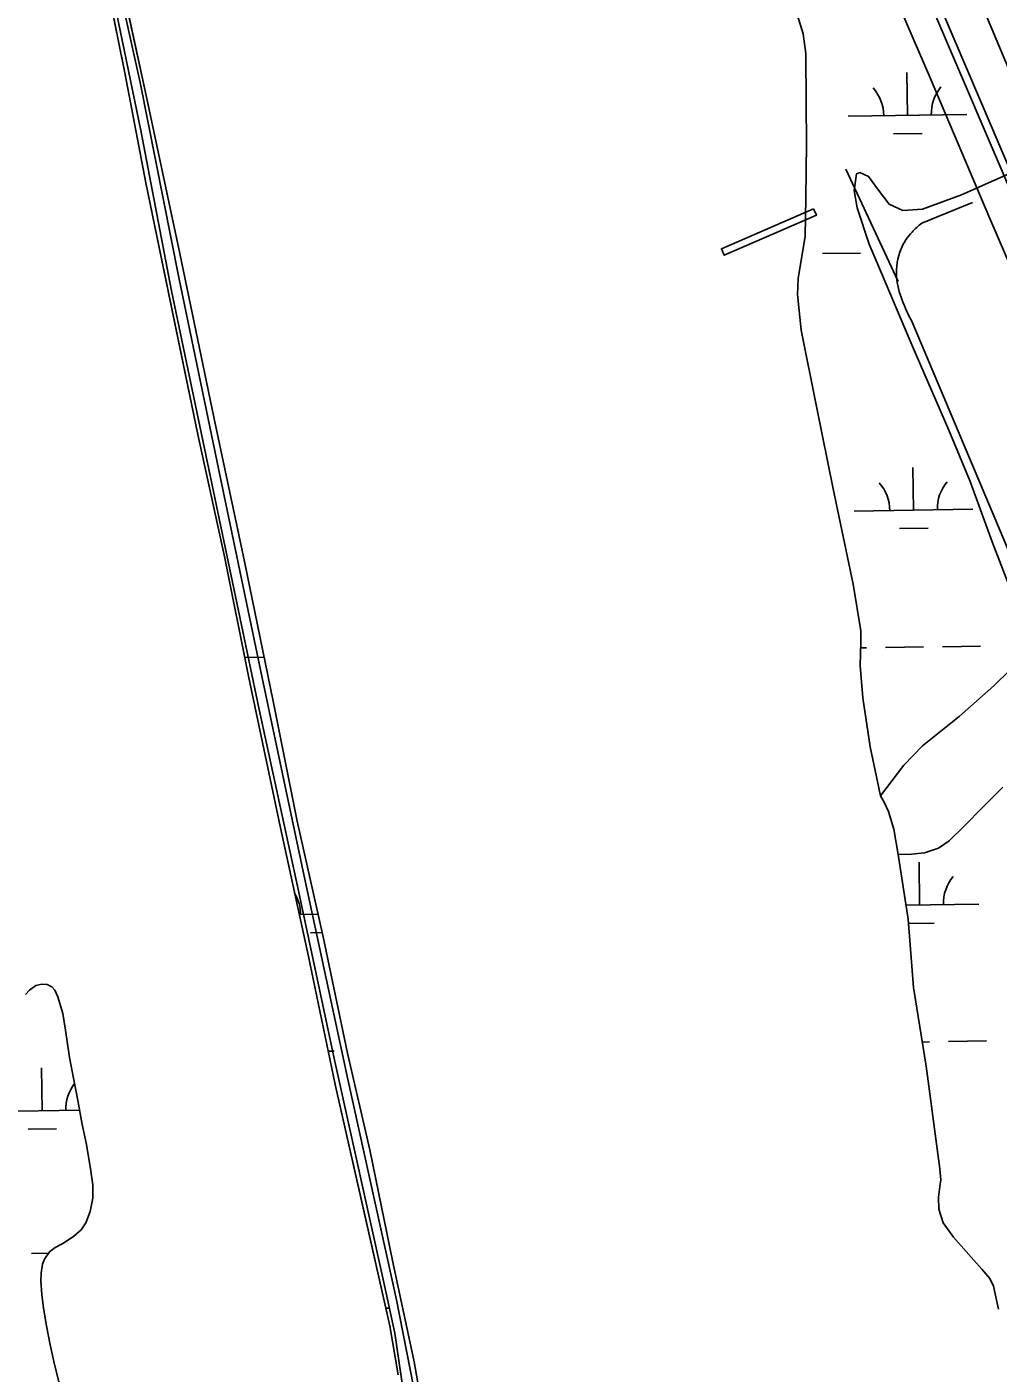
# Model space of a CAD drawing. Extents: x 3823584 to 3861785, y 301729 to 327625.
# Drawn here: x 3831774 to 3832593, y 323212 to 324347 of the extents above; entities that cross this region are included whole.
import ezdxf

# ---------------------------------------------------------------- set-up
doc = ezdxf.new("R2010")
doc.units = 0
for name, color, linetype in [('V-BRDG-OTLN', 7, 'Continuous'), ('V-CHAN-DOCK', 7, 'Continuous'), ('V-RIVR-JETY', 7, 'Continuous'), ('V-ROAD-CNTR', 7, 'Continuous'), ('V-TOPO-SHOR', 7, 'Continuous'), ('V-WETL-SWMP', 7, 'Continuous')]:
    doc.layers.add(name, color=color, linetype=linetype)

msp = doc.modelspace()

# ---------------------------------------------------------------- linework, layer by layer
at = {"layer": 'V-BRDG-OTLN'}
for p, q in [((3832535.6, 324303.6), (3832474.6, 324445.6)), ((3832581.7, 324359), (3832659.3, 324173.2)), ((3832585.9, 324185.3), (3832535.6, 324303.6)), ((3832639.8, 324059.5), (3832585.9, 324185.3))]:
    msp.add_line(p, q, dxfattribs=at)
msp.add_lwpolyline([(3832098.8, 325406.1), (3832371.7, 324767.4), (3832836.7, 323678.7)], dxfattribs=at)
at = {"layer": 'V-CHAN-DOCK'}
msp.add_lwpolyline([(3832437.3, 324193.3), (3832359.6, 324159.7), (3832361.9, 324154.2), (3832439.7, 324187.9)], close=True, dxfattribs=at)
at = {"layer": 'V-RIVR-JETY'}
for points in [[(3832102.7, 323186.8), (3832085.8, 323274.1), (3832044.8, 323458.8), (3832007.7, 323631.2), (3831972.5, 323798.3), (3831939, 323958.4), (3831902.3, 324135.5), (3831869.5, 324299.9), (3831835.1, 324455.6), (3831814.8, 324536.5)], [(3831809.8, 324531.7), (3831836.9, 324420.1), (3831870.1, 324259.3), (3831895.9, 324124.3), (3831926.4, 323979.3), (3831970, 323771.6), (3832002.1, 323622.7), (3832033.8, 323475), (3832075.5, 323286.3), (3832084.4, 323246.2), (3832091.7, 323196.2)]]:
    msp.add_lwpolyline(points, dxfattribs=at)
at = {"layer": 'V-ROAD-CNTR'}
for points in [[(3832833.8, 323670.5), (3832088.4, 325411.4)], [(3832508.6, 324132.1), (3832464.6, 324226.9)], [(3832571.2, 324198.6), (3832528.5, 324181.4)], [(3832520.6, 324097.4), (3832621, 323859.4), (3832701.2, 323673.1)]]:
    msp.add_lwpolyline(points, dxfattribs=at)
msp.add_spline([(3832528.5, 324181.4), (3832520.3, 324173.8), (3832511.1, 324159.6), (3832507.2, 324136.2), (3832520.6, 324097.4)], degree=3, dxfattribs=at)
at = {"layer": 'V-TOPO-SHOR'}
for points in [[(3831796.1, 324578.9), (3831817.9, 324486.3), (3831838.3, 324398.4), (3831856.6, 324307.9), (3831874.3, 324215.3), (3831895.2, 324114.4), (3831918.3, 324003.3), (3831940.7, 323900.4), (3831960.8, 323799.6), (3831987.8, 323671.9), (3832011.4, 323563.5), (3832033.9, 323455.7), (3832057.8, 323350.5), (3832080.1, 323252.4), (3832087.2, 323210.9)], [(3832430.3, 324170.4), (3832430.8, 324202.4), (3832431.2, 324248.2), (3832431, 324282.5), (3832430.7, 324324.3), (3832428.4, 324340.7), (3832414.3, 324387.5), (3832396.7, 324424.2), (3832372.7, 324488.9), (3832365.1, 324518.6), (3832361.8, 324536.2)], [(3832044.3, 323482), (3832023.8, 323579.9), (3832001.9, 323677.5), (3831981.7, 323778.7), (3831957.4, 323896.3), (3831931.7, 324017.8), (3831902.9, 324155.7), (3831873.8, 324292.8), (3831850, 324402.1), (3831835.3, 324472.6), (3831822.9, 324513.7)], [(3832493.7, 323698.8), (3832485.1, 323740), (3832478.7, 323781.5), (3832476.5, 323808.5), (3832477.2, 323828.5), (3832477.1, 323837.8), (3832470.7, 323877), (3832453.7, 323957.4), (3832440.1, 324025.5), (3832426.8, 324091.1), (3832423.7, 324121.3), (3832424.3, 324134.7), (3832430.3, 324170.4)], [(3832508.6, 323649.4), (3832504.8, 323670.8), (3832500.5, 323685.7), (3832496.7, 323693.4), (3832493.7, 323698.8)], [(3832593.2, 323266.2), (3832589, 323285.8), (3832586, 323292.3), (3832579.1, 323300.1), (3832570.1, 323310.1), (3832555.2, 323326.9), (3832546.4, 323339), (3832542.9, 323350.6), (3832542.5, 323360.8), (3832543.6, 323369.8), (3832544.6, 323375.3), (3832543.8, 323384.5), (3832532.2, 323471.1), (3832521.5, 323537.4), (3832517, 323594.9), (3832508.6, 323649.4)], [(3831801.5, 323203.1), (3831797.3, 323219.8), (3831793.7, 323236.4), (3831790.5, 323252.3), (3831788, 323267.2), (3831786.8, 323278.6), (3831785.8, 323289.9), (3831786.2, 323296.8), (3831787.1, 323304.2), (3831788.9, 323308.6), (3831793.2, 323314.6), (3831797.8, 323318.3), (3831804.4, 323321.6), (3831813.4, 323327.5), (3831819.9, 323333.3), (3831823.7, 323339.2), (3831827.4, 323348.5), (3831829.6, 323359.8), (3831829.7, 323371), (3831827.7, 323384.5), (3831824.2, 323405.1), (3831820.7, 323421.9), (3831817.1, 323442.2), (3831810.1, 323478.4), (3831806.6, 323501.3), (3831804.3, 323515.3), (3831800.3, 323529.6), (3831797.5, 323535.1), (3831795.1, 323538), (3831791.2, 323539.8), (3831786.8, 323540.2), (3831781.7, 323539), (3831776.4, 323535.2), (3831773, 323531.5)], [(3832110.6, 323164.3), (3832100.6, 323222), (3832082.6, 323305.8), (3832063.3, 323400.5), (3832044.3, 323482)]]:
    msp.add_lwpolyline(points, dxfattribs=at)
at = {"layer": 'V-WETL-SWMP'}
for p, q in [((3831873.8, 324292.8), (3831850, 324402.1)), ((3831838.3, 324398.4), (3831856.6, 324307.9)), ((3831856.6, 324307.9), (3831874.3, 324215.3)), ((3832516.5, 324272.1), (3832515.9, 324308.1)), ((3831902.9, 324155.7), (3831873.8, 324292.8)), ((3832466.5, 324271.4), (3832566.5, 324272.9)), ((3832504.7, 324256.5), (3832528.7, 324256.9)), ((3831874.3, 324215.3), (3831918.3, 324003.3)), ((3831931.7, 324017.8), (3831902.9, 324155.7)), ((3832444.8, 324155.6), (3832476.8, 324156.1)), ((3831957.4, 323896.3), (3831931.7, 324017.8)), ((3831918.3, 324003.3), (3831940.7, 323900.4)), ((3832521.6, 323939.5), (3832521, 323975.5)), ((3832471.6, 323938.7), (3832571.6, 323940.3)), ((3832509.8, 323923.9), (3832533.8, 323924.3)), ((3831940.7, 323900.4), (3831960.8, 323799.6)), ((3831981.7, 323778.7), (3831957.4, 323896.3)), ((3832477, 323823.4), (3832482, 323823.4)), ((3832498, 323823.7), (3832530, 323824.2)), ((3832546, 323824.4), (3832578, 323824.9)), ((3831957.6, 323815.4), (3831974.1, 323815.6)), ((3831960.8, 323799.6), (3831987.8, 323671.9)), ((3832001.9, 323677.5), (3831981.7, 323778.7)), ((3832023.8, 323579.9), (3832001.9, 323677.5)), ((3831987.8, 323671.9), (3832011.4, 323563.5)), ((3832526.7, 323606.9), (3832526.2, 323642.9)), ((3832515.2, 323606.7), (3832576.7, 323607.6)), ((3832003.7, 323598.8), (3832019.5, 323599)), ((3832013.1, 323583.5), (3832023, 323583.7)), ((3832517.3, 323591.3), (3832538.9, 323591.6)), ((3832044.3, 323482), (3832023.8, 323579.9)), ((3832011.4, 323563.5), (3832033.9, 323455.7)), ((3831781.7, 323539), (3831776.4, 323535.2)), ((3831786.8, 323540.2), (3831781.7, 323539)), ((3831791.2, 323539.8), (3831786.8, 323540.2)), ((3831795.1, 323538), (3831791.2, 323539.8)), ((3831797.5, 323535.1), (3831795.1, 323538)), ((3831776.4, 323535.2), (3831773, 323531.5)), ((3831800.3, 323529.6), (3831797.5, 323535.1)), ((3831804.3, 323515.3), (3831800.3, 323529.6)), ((3831806.6, 323501.3), (3831804.3, 323515.3)), ((3831810.1, 323478.4), (3831806.6, 323501.3)), ((3832528.9, 323491.4), (3832535.1, 323491.5)), ((3832551.1, 323491.8), (3832583.1, 323492.3)), ((3832028.1, 323483.7), (3832033.2, 323483.8)), ((3832063.3, 323400.5), (3832044.3, 323482)), ((3831786.9, 323433.6), (3831786.4, 323469.6)), ((3831817.1, 323442.2), (3831810.1, 323478.4)), ((3832033.9, 323455.7), (3832080.1, 323252.4)), ((3831820.7, 323421.9), (3831817.1, 323442.2)), ((3831736.9, 323432.8), (3831818.6, 323434.1)), ((3831775.1, 323418), (3831799.1, 323418.3)), ((3831824.2, 323405.1), (3831820.7, 323421.9)), ((3831827.7, 323384.5), (3831824.2, 323405.1)), ((3832082.6, 323305.8), (3832063.3, 323400.5)), ((3831829.7, 323371), (3831827.7, 323384.5)), ((3831829.6, 323359.8), (3831829.7, 323371)), ((3831827.4, 323348.5), (3831829.6, 323359.8)), ((3831823.7, 323339.2), (3831827.4, 323348.5)), ((3831813.4, 323327.5), (3831819.9, 323333.3)), ((3831819.9, 323333.3), (3831823.7, 323339.2)), ((3831797.8, 323318.3), (3831804.4, 323321.6)), ((3831804.4, 323321.6), (3831813.4, 323327.5)), ((3831777.9, 323313.3), (3831792.5, 323313.6)), ((3831788.9, 323308.6), (3831793.2, 323314.6)), ((3831793.2, 323314.6), (3831797.8, 323318.3)), ((3831786.2, 323296.8), (3831787.1, 323304.2)), ((3831787.1, 323304.2), (3831788.9, 323308.6)), ((3832100.6, 323222), (3832082.6, 323305.8)), ((3831785.8, 323289.9), (3831786.2, 323296.8)), ((3831786.8, 323278.6), (3831785.8, 323289.9)), ((3831788, 323267.2), (3831786.8, 323278.6)), ((3831790.5, 323252.3), (3831788, 323267.2)), ((3832076.7, 323267.2), (3832080, 323267.3)), ((3831793.7, 323236.4), (3831790.5, 323252.3)), ((3832080.1, 323252.4), (3832087.2, 323210.9)), ((3831797.3, 323219.8), (3831793.7, 323236.4)), ((3831801.5, 323203.1), (3831797.3, 323219.8)), ((3832110.6, 323164.3), (3832100.6, 323222))]:
    msp.add_line(p, q, dxfattribs=at)
for points in [[(3832602.3, 323804.5), (3832589.6, 323791.9), (3832560.1, 323765.6), (3832529.2, 323740.9), (3832513.3, 323724.7), (3832493.7, 323698.8), (3832485.1, 323740), (3832478.7, 323781.5), (3832476.5, 323808.5), (3832477.2, 323828.5), (3832477.1, 323837.8), (3832470.7, 323877), (3832453.7, 323957.4), (3832440.1, 324025.5), (3832426.8, 324091.1), (3832423.7, 324121.3), (3832424.3, 324134.7), (3832430.3, 324170.4), (3832430.8, 324202.4), (3832431.2, 324248.2), (3832431, 324282.5), (3832430.7, 324324.3), (3832428.4, 324340.7), (3832414.3, 324387.5)], [(3832641.1, 324240.3), (3832561.9, 324205.2), (3832529, 324193.1), (3832512.4, 324192), (3832500.9, 324197.2), (3832491.9, 324209.1), (3832483.7, 324220.7), (3832476.2, 324223.9), (3832473.4, 324222.7), (3832471.4, 324208.9), (3832474, 324194.2), (3832484.2, 324163.7), (3832495.5, 324137.2), (3832520, 324078.9), (3832551.3, 324006.8), (3832569.2, 323963.6), (3832587.9, 323912.9), (3832610.5, 323853.8)], [(3832593.2, 323266.2), (3832589, 323285.8), (3832586, 323292.3), (3832579.1, 323300.1), (3832570.1, 323310.1), (3832555.2, 323326.9), (3832546.4, 323339), (3832542.9, 323350.6), (3832542.5, 323360.8), (3832543.6, 323369.8), (3832544.6, 323375.3), (3832543.8, 323384.5), (3832532.2, 323471.1), (3832521.5, 323537.4), (3832517, 323594.9), (3832508.6, 323649.4), (3832519.7, 323649.7), (3832530.7, 323650.8), (3832542.6, 323654.7), (3832551.7, 323661), (3832564.5, 323673.5), (3832580, 323689.3), (3832596.7, 323706.2)]]:
    msp.add_lwpolyline(points, dxfattribs=at)
for centre, start, end in [((3832461.2, 324271.8), 0.1115, 41.6552), ((3832571.7, 324273.5), 140.1115, 181.6552), ((3832466.3, 323939.1), 0.1115, 41.6552), ((3832576.8, 323940.8), 140.1115, 181.6552), ((3832581.9, 323608.2), 140.1115, 181.6552), ((3831969.6, 323598.7), 0.1115, 31.135), ((3831842.1, 323434.9), 142.1592, 181.6552)]:
    msp.add_arc(centre, 35.2, start, end, dxfattribs=at)

doc.saveas('drawing.dxf')
